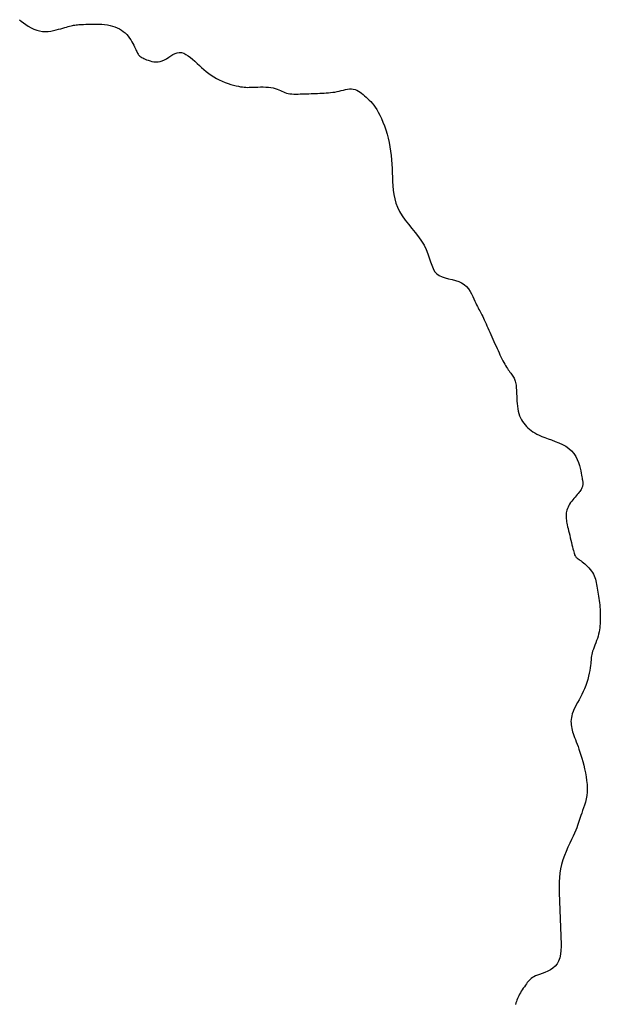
# Model space of a CAD drawing. Header units: millimetres. Extents: x 32690613 to 32693367, y 5343692 to 5344708.
# Tile 705 of 1009: x 32693126 to 32693143, y 5343773 to 5343801. Entities that reach past the tile are written whole.
import ezdxf

# ---------------------------------------------------------------- set-up
doc = ezdxf.new("R2010")
doc.units = ezdxf.units.MM
doc.header["$LTSCALE"] = 20
doc.layers.add('02-DGM_HL_493.50', color=112, linetype='Continuous')

msp = doc.modelspace()

# ---------------------------------------------------------------- linework, layer by layer
at = {"layer": '02-DGM_HL_493.50', "elevation": 493.5, "flags": 128}
msp.add_lwpolyline([(32693125.806, 5343801.108), (32693125.859, 5343801.062), (32693125.92, 5343801.014), (32693125.988, 5343800.965), (32693126.062, 5343800.919), (32693126.14, 5343800.875), (32693126.221, 5343800.837), (32693126.305, 5343800.806), (32693126.389, 5343800.784), (32693126.472, 5343800.771), (32693126.555, 5343800.767), (32693126.636, 5343800.771), (32693126.715, 5343800.781), (32693126.792, 5343800.795), (32693126.864, 5343800.812), (32693126.933, 5343800.831), (32693126.998, 5343800.849), (32693127.057, 5343800.866), (32693127.112, 5343800.882), (32693127.162, 5343800.897), (32693127.209, 5343800.91), (32693127.253, 5343800.921), (32693127.293, 5343800.931), (32693127.332, 5343800.94), (32693127.369, 5343800.947), (32693127.405, 5343800.953), (32693127.441, 5343800.958), (32693127.477, 5343800.962), (32693127.516, 5343800.965), (32693127.558, 5343800.968), (32693127.605, 5343800.97), (32693127.657, 5343800.972), (32693127.716, 5343800.975), (32693127.782, 5343800.977), (32693127.854, 5343800.979), (32693127.931, 5343800.981), (32693128.012, 5343800.981), (32693128.095, 5343800.979), (32693128.179, 5343800.975), (32693128.261, 5343800.968), (32693128.342, 5343800.957), (32693128.418, 5343800.943), (32693128.492, 5343800.924), (32693128.561, 5343800.901), (32693128.626, 5343800.875), (32693128.688, 5343800.844), (32693128.746, 5343800.809), (32693128.8, 5343800.77), (32693128.851, 5343800.727), (32693128.898, 5343800.68), (32693128.941, 5343800.63), (32693128.98, 5343800.579), (32693129.016, 5343800.526), (32693129.049, 5343800.474), (32693129.078, 5343800.423), (32693129.103, 5343800.374), (32693129.125, 5343800.329), (32693129.144, 5343800.288), (32693129.16, 5343800.252), (32693129.175, 5343800.219), (32693129.188, 5343800.189), (32693129.201, 5343800.162), (32693129.214, 5343800.138), (32693129.227, 5343800.115), (32693129.243, 5343800.095), (32693129.26, 5343800.075), (32693129.281, 5343800.056), (32693129.304, 5343800.038), (32693129.33, 5343800.021), (32693129.36, 5343800.004), (32693129.393, 5343799.987), (32693129.431, 5343799.97), (32693129.473, 5343799.953), (32693129.52, 5343799.937), (32693129.571, 5343799.921), (32693129.625, 5343799.907), (32693129.682, 5343799.897), (32693129.741, 5343799.892), (32693129.802, 5343799.894), (32693129.863, 5343799.903), (32693129.925, 5343799.921), (32693129.986, 5343799.949), (32693130.048, 5343799.984), (32693130.109, 5343800.023), (32693130.17, 5343800.063), (32693130.231, 5343800.1), (32693130.292, 5343800.131), (32693130.354, 5343800.153), (32693130.416, 5343800.163), (32693130.479, 5343800.158), (32693130.542, 5343800.139), (32693130.606, 5343800.109), (32693130.67, 5343800.068), (32693130.734, 5343800.02), (32693130.799, 5343799.967), (32693130.864, 5343799.909), (32693130.929, 5343799.849), (32693130.994, 5343799.789), (32693131.059, 5343799.73), (32693131.125, 5343799.671), (32693131.193, 5343799.614), (32693131.263, 5343799.56), (32693131.335, 5343799.507), (32693131.41, 5343799.458), (32693131.488, 5343799.412), (32693131.569, 5343799.371), (32693131.653, 5343799.333), (32693131.738, 5343799.299), (32693131.822, 5343799.269), (32693131.904, 5343799.243), (32693131.982, 5343799.22), (32693132.055, 5343799.202), (32693132.122, 5343799.187), (32693132.181, 5343799.175), (32693132.235, 5343799.167), (32693132.284, 5343799.162), (32693132.332, 5343799.159), (32693132.379, 5343799.157), (32693132.428, 5343799.158), (32693132.481, 5343799.159), (32693132.54, 5343799.161), (32693132.606, 5343799.164), (32693132.678, 5343799.166), (32693132.754, 5343799.168), (32693132.832, 5343799.168), (32693132.91, 5343799.166), (32693132.986, 5343799.161), (32693133.058, 5343799.154), (32693133.124, 5343799.143), (32693133.184, 5343799.128), (32693133.237, 5343799.109), (32693133.286, 5343799.089), (32693133.331, 5343799.067), (32693133.374, 5343799.046), (32693133.416, 5343799.025), (32693133.46, 5343799.006), (32693133.506, 5343798.991), (32693133.555, 5343798.979), (32693133.607, 5343798.971), (32693133.663, 5343798.965), (32693133.721, 5343798.963), (32693133.78, 5343798.962), (32693133.841, 5343798.963), (32693133.903, 5343798.965), (32693133.965, 5343798.967), (32693134.028, 5343798.969), (32693134.09, 5343798.972), (32693134.153, 5343798.974), (32693134.215, 5343798.977), (32693134.278, 5343798.979), (32693134.34, 5343798.982), (32693134.402, 5343798.984), (32693134.465, 5343798.987), (32693134.527, 5343798.989), (32693134.59, 5343798.992), (32693134.652, 5343798.995), (32693134.715, 5343799), (32693134.777, 5343799.005), (32693134.839, 5343799.013), (32693134.901, 5343799.022), (32693134.963, 5343799.034), (32693135.025, 5343799.048), (32693135.087, 5343799.063), (32693135.148, 5343799.078), (32693135.208, 5343799.092), (32693135.267, 5343799.103), (32693135.324, 5343799.11), (32693135.38, 5343799.112), (32693135.433, 5343799.108), (32693135.485, 5343799.096), (32693135.534, 5343799.076), (32693135.581, 5343799.051), (32693135.628, 5343799.022), (32693135.673, 5343798.988), (32693135.717, 5343798.951), (32693135.76, 5343798.912), (32693135.804, 5343798.872), (32693135.847, 5343798.832), (32693135.89, 5343798.79), (32693135.934, 5343798.746), (32693135.977, 5343798.698), (32693136.021, 5343798.645), (32693136.065, 5343798.585), (32693136.109, 5343798.518), (32693136.154, 5343798.441), (32693136.199, 5343798.354), (32693136.244, 5343798.259), (32693136.288, 5343798.155), (32693136.33, 5343798.045), (32693136.369, 5343797.929), (32693136.406, 5343797.81), (32693136.438, 5343797.687), (32693136.466, 5343797.564), (32693136.49, 5343797.439), (32693136.508, 5343797.315), (32693136.523, 5343797.191), (32693136.535, 5343797.066), (32693136.543, 5343796.941), (32693136.55, 5343796.816), (32693136.556, 5343796.691), (32693136.561, 5343796.567), (32693136.566, 5343796.442), (32693136.573, 5343796.317), (32693136.584, 5343796.192), (32693136.601, 5343796.068), (32693136.626, 5343795.944), (32693136.661, 5343795.82), (32693136.707, 5343795.697), (32693136.767, 5343795.574), (32693136.841, 5343795.452), (32693136.927, 5343795.33), (32693137.021, 5343795.208), (32693137.119, 5343795.087), (32693137.217, 5343794.966), (32693137.311, 5343794.844), (32693137.397, 5343794.723), (32693137.472, 5343794.601), (32693137.532, 5343794.478), (32693137.58, 5343794.357), (32693137.621, 5343794.24), (32693137.657, 5343794.128), (32693137.693, 5343794.024), (32693137.733, 5343793.931), (32693137.779, 5343793.849), (32693137.837, 5343793.781), (32693137.909, 5343793.728), (32693137.993, 5343793.689), (32693138.085, 5343793.658), (32693138.182, 5343793.633), (32693138.281, 5343793.61), (32693138.379, 5343793.585), (32693138.472, 5343793.555), (32693138.557, 5343793.517), (32693138.631, 5343793.468), (32693138.695, 5343793.408), (32693138.751, 5343793.342), (32693138.799, 5343793.271), (32693138.84, 5343793.198), (32693138.876, 5343793.125), (32693138.907, 5343793.055), (32693138.936, 5343792.99), (32693138.962, 5343792.932), (32693138.987, 5343792.881), (32693139.011, 5343792.834), (32693139.034, 5343792.792), (32693139.056, 5343792.752), (32693139.077, 5343792.713), (32693139.099, 5343792.674), (32693139.12, 5343792.634), (32693139.142, 5343792.591), (32693139.165, 5343792.545), (32693139.188, 5343792.497), (32693139.211, 5343792.446), (32693139.236, 5343792.393), (32693139.261, 5343792.337), (32693139.287, 5343792.279), (32693139.314, 5343792.218), (32693139.342, 5343792.156), (32693139.37, 5343792.091), (32693139.4, 5343792.026), (32693139.429, 5343791.959), (32693139.459, 5343791.892), (32693139.489, 5343791.825), (32693139.519, 5343791.758), (32693139.549, 5343791.691), (32693139.578, 5343791.626), (32693139.607, 5343791.562), (32693139.635, 5343791.5), (32693139.663, 5343791.439), (32693139.691, 5343791.381), (32693139.718, 5343791.325), (32693139.745, 5343791.272), (32693139.772, 5343791.221), (32693139.799, 5343791.174), (32693139.826, 5343791.129), (32693139.852, 5343791.087), (32693139.878, 5343791.048), (32693139.903, 5343791.011), (32693139.927, 5343790.976), (32693139.951, 5343790.943), (32693139.973, 5343790.912), (32693139.995, 5343790.882), (32693140.015, 5343790.854), (32693140.034, 5343790.826), (32693140.051, 5343790.798), (32693140.067, 5343790.769), (32693140.082, 5343790.74), (32693140.094, 5343790.71), (32693140.105, 5343790.678), (32693140.113, 5343790.644), (32693140.12, 5343790.607), (32693140.126, 5343790.568), (32693140.13, 5343790.525), (32693140.134, 5343790.478), (32693140.136, 5343790.428), (32693140.139, 5343790.373), (32693140.141, 5343790.313), (32693140.144, 5343790.248), (32693140.147, 5343790.179), (32693140.152, 5343790.107), (32693140.158, 5343790.034), (32693140.166, 5343789.96), (32693140.177, 5343789.887), (32693140.19, 5343789.816), (32693140.208, 5343789.748), (32693140.229, 5343789.684), (32693140.254, 5343789.624), (32693140.282, 5343789.568), (32693140.314, 5343789.516), (32693140.349, 5343789.467), (32693140.386, 5343789.42), (32693140.426, 5343789.377), (32693140.469, 5343789.336), (32693140.513, 5343789.297), (32693140.56, 5343789.26), (32693140.611, 5343789.224), (32693140.667, 5343789.189), (32693140.729, 5343789.155), (32693140.797, 5343789.122), (32693140.873, 5343789.088), (32693140.958, 5343789.055), (32693141.051, 5343789.02), (32693141.15, 5343788.984), (32693141.254, 5343788.945), (32693141.358, 5343788.902), (32693141.461, 5343788.854), (32693141.558, 5343788.801), (32693141.648, 5343788.74), (32693141.727, 5343788.672), (32693141.794, 5343788.595), (32693141.849, 5343788.512), (32693141.893, 5343788.425), (32693141.928, 5343788.337), (32693141.956, 5343788.25), (32693141.977, 5343788.167), (32693141.993, 5343788.09), (32693142.006, 5343788.023), (32693142.016, 5343787.966), (32693142.025, 5343787.92), (32693142.031, 5343787.882), (32693142.037, 5343787.851), (32693142.041, 5343787.827), (32693142.044, 5343787.806), (32693142.047, 5343787.788), (32693142.048, 5343787.771), (32693142.05, 5343787.754), (32693142.051, 5343787.737), (32693142.051, 5343787.719), (32693142.051, 5343787.701), (32693142.049, 5343787.683), (32693142.046, 5343787.663), (32693142.04, 5343787.643), (32693142.033, 5343787.623), (32693142.024, 5343787.601), (32693142.013, 5343787.578), (32693141.999, 5343787.554), (32693141.982, 5343787.529), (32693141.964, 5343787.502), (32693141.942, 5343787.474), (32693141.918, 5343787.443), (32693141.891, 5343787.41), (32693141.861, 5343787.375), (32693141.829, 5343787.338), (32693141.796, 5343787.3), (32693141.763, 5343787.26), (32693141.731, 5343787.218), (32693141.7, 5343787.176), (32693141.671, 5343787.134), (32693141.646, 5343787.091), (32693141.625, 5343787.049), (32693141.607, 5343787.006), (32693141.593, 5343786.964), (32693141.583, 5343786.922), (32693141.576, 5343786.88), (32693141.571, 5343786.838), (32693141.57, 5343786.796), (32693141.57, 5343786.755), (32693141.573, 5343786.713), (32693141.577, 5343786.671), (32693141.584, 5343786.627), (32693141.592, 5343786.582), (32693141.602, 5343786.534), (32693141.614, 5343786.483), (32693141.627, 5343786.428), (32693141.641, 5343786.368), (32693141.656, 5343786.304), (32693141.673, 5343786.236), (32693141.689, 5343786.166), (32693141.706, 5343786.096), (32693141.723, 5343786.027), (32693141.739, 5343785.962), (32693141.754, 5343785.9), (32693141.767, 5343785.845), (32693141.778, 5343785.797), (32693141.789, 5343785.756), (32693141.798, 5343785.721), (32693141.807, 5343785.692), (32693141.816, 5343785.667), (32693141.826, 5343785.646), (32693141.836, 5343785.628), (32693141.848, 5343785.612), (32693141.862, 5343785.597), (32693141.879, 5343785.583), (32693141.898, 5343785.569), (32693141.919, 5343785.555), (32693141.943, 5343785.538), (32693141.97, 5343785.52), (32693142, 5343785.498), (32693142.033, 5343785.473), (32693142.07, 5343785.444), (32693142.108, 5343785.41), (32693142.149, 5343785.374), (32693142.189, 5343785.334), (32693142.229, 5343785.292), (32693142.266, 5343785.249), (32693142.301, 5343785.204), (32693142.332, 5343785.158), (32693142.358, 5343785.112), (32693142.38, 5343785.066), (32693142.398, 5343785.019), (32693142.414, 5343784.971), (32693142.426, 5343784.922), (32693142.438, 5343784.872), (32693142.448, 5343784.82), (32693142.458, 5343784.767), (32693142.468, 5343784.712), (32693142.478, 5343784.655), (32693142.488, 5343784.596), (32693142.498, 5343784.537), (32693142.508, 5343784.476), (32693142.517, 5343784.414), (32693142.526, 5343784.353), (32693142.533, 5343784.29), (32693142.539, 5343784.228), (32693142.545, 5343784.166), (32693142.549, 5343784.104), (32693142.552, 5343784.042), (32693142.554, 5343783.981), (32693142.555, 5343783.92), (32693142.555, 5343783.86), (32693142.555, 5343783.8), (32693142.553, 5343783.741), (32693142.55, 5343783.683), (32693142.546, 5343783.625), (32693142.54, 5343783.567), (32693142.531, 5343783.508), (32693142.52, 5343783.448), (32693142.507, 5343783.387), (32693142.49, 5343783.325), (32693142.47, 5343783.261), (32693142.448, 5343783.196), (32693142.424, 5343783.131), (32693142.4, 5343783.067), (32693142.376, 5343783.005), (32693142.355, 5343782.946), (32693142.335, 5343782.891), (32693142.32, 5343782.84), (32693142.309, 5343782.795), (32693142.301, 5343782.754), (32693142.296, 5343782.714), (32693142.293, 5343782.675), (32693142.29, 5343782.633), (32693142.287, 5343782.588), (32693142.283, 5343782.537), (32693142.276, 5343782.479), (32693142.267, 5343782.412), (32693142.254, 5343782.336), (32693142.238, 5343782.255), (32693142.218, 5343782.169), (32693142.195, 5343782.079), (32693142.168, 5343781.989), (32693142.137, 5343781.898), (32693142.103, 5343781.81), (32693142.066, 5343781.724), (32693142.026, 5343781.642), (32693141.984, 5343781.563), (32693141.942, 5343781.487), (32693141.901, 5343781.414), (32693141.862, 5343781.344), (32693141.827, 5343781.276), (32693141.795, 5343781.212), (32693141.769, 5343781.149), (32693141.748, 5343781.089), (32693141.732, 5343781.031), (32693141.721, 5343780.974), (32693141.714, 5343780.92), (32693141.71, 5343780.867), (32693141.711, 5343780.815), (32693141.715, 5343780.765), (32693141.721, 5343780.715), (32693141.731, 5343780.666), (32693141.743, 5343780.616), (32693141.758, 5343780.566), (32693141.775, 5343780.514), (32693141.794, 5343780.46), (32693141.815, 5343780.403), (32693141.837, 5343780.343), (32693141.861, 5343780.28), (32693141.886, 5343780.212), (32693141.913, 5343780.14), (32693141.939, 5343780.063), (32693141.967, 5343779.982), (32693141.995, 5343779.895), (32693142.022, 5343779.803), (32693142.05, 5343779.705), (32693142.077, 5343779.602), (32693142.103, 5343779.494), (32693142.126, 5343779.383), (32693142.146, 5343779.27), (32693142.162, 5343779.157), (32693142.172, 5343779.045), (32693142.177, 5343778.934), (32693142.175, 5343778.828), (32693142.164, 5343778.726), (32693142.148, 5343778.629), (32693142.126, 5343778.537), (32693142.101, 5343778.45), (32693142.074, 5343778.368), (32693142.046, 5343778.291), (32693142.019, 5343778.22), (32693141.995, 5343778.154), (32693141.974, 5343778.092), (32693141.956, 5343778.035), (32693141.939, 5343777.978), (32693141.921, 5343777.921), (32693141.901, 5343777.862), (32693141.878, 5343777.797), (32693141.849, 5343777.726), (32693141.815, 5343777.646), (32693141.773, 5343777.556), (32693141.725, 5343777.457), (32693141.674, 5343777.349), (32693141.621, 5343777.235), (32693141.569, 5343777.116), (32693141.52, 5343776.993), (32693141.476, 5343776.868), (32693141.439, 5343776.742), (32693141.411, 5343776.616), (32693141.391, 5343776.49), (32693141.378, 5343776.364), (32693141.371, 5343776.239), (32693141.368, 5343776.114), (32693141.37, 5343775.989), (32693141.373, 5343775.864), (32693141.378, 5343775.739), (32693141.383, 5343775.614), (32693141.388, 5343775.489), (32693141.392, 5343775.364), (32693141.397, 5343775.239), (32693141.402, 5343775.114), (32693141.407, 5343774.989), (32693141.412, 5343774.864), (32693141.417, 5343774.739), (32693141.421, 5343774.615), (32693141.424, 5343774.492), (32693141.424, 5343774.372), (32693141.418, 5343774.256), (32693141.406, 5343774.147), (32693141.385, 5343774.046), (32693141.354, 5343773.954), (32693141.312, 5343773.874), (32693141.256, 5343773.805), (32693141.19, 5343773.747), (32693141.117, 5343773.698), (32693141.039, 5343773.658), (32693140.959, 5343773.624), (32693140.881, 5343773.595), (32693140.807, 5343773.569), (32693140.741, 5343773.545), (32693140.684, 5343773.522), (32693140.636, 5343773.499), (32693140.596, 5343773.475), (32693140.561, 5343773.451), (32693140.531, 5343773.424), (32693140.504, 5343773.396), (32693140.478, 5343773.365), (32693140.451, 5343773.332), (32693140.424, 5343773.295), (32693140.395, 5343773.255), (32693140.365, 5343773.213), (32693140.336, 5343773.17), (32693140.306, 5343773.125), (32693140.278, 5343773.081), (32693140.252, 5343773.037), (32693140.227, 5343772.993), (32693140.205, 5343772.951), (32693140.185, 5343772.91), (32693140.167, 5343772.87), (32693140.152, 5343772.829), (32693140.137, 5343772.787), (32693140.124, 5343772.744), (32693140.111, 5343772.699)], dxfattribs=at)

doc.saveas('drawing.dxf')
